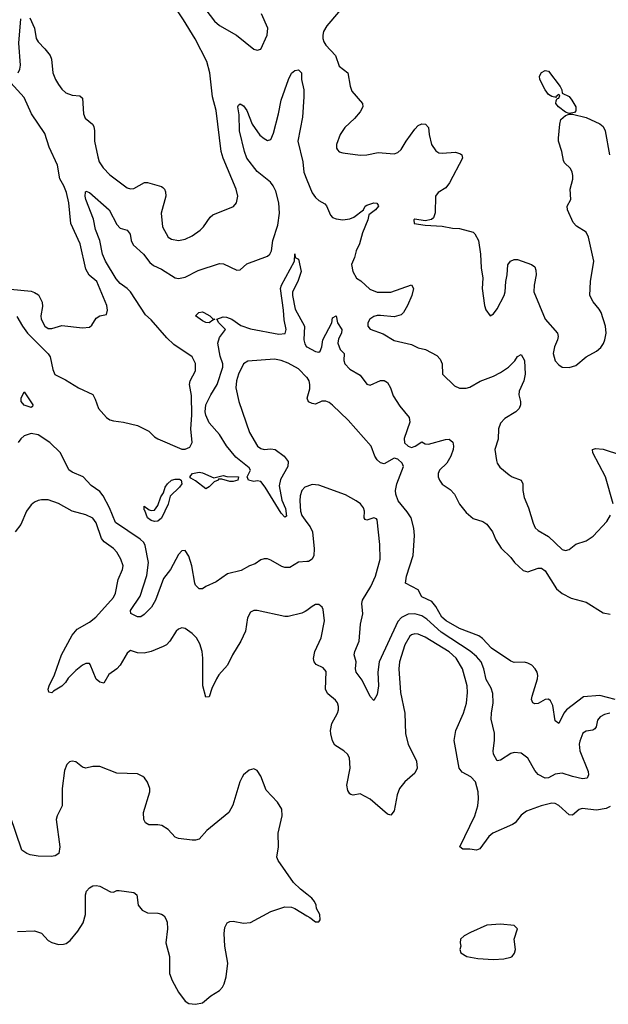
# Model space of a CAD drawing. Header units: inches. Extents: x 1682530 to 1839546, y 640742 to 791647.
# Tile 531 of 656: x 1788323 to 1791759, y 650410 to 656160. Entities that reach past the tile are written whole.
import ezdxf

# ---------------------------------------------------------------- set-up
doc = ezdxf.new("R2010")
doc.units = ezdxf.units.IN
doc.header["$MEASUREMENT"] = 0
doc.layers.add('B7685', color=7, linetype='Continuous')
doc.layers.add('B7695', color=7, linetype='Continuous')

msp = doc.modelspace()

# ---------------------------------------------------------------- linework, layer by layer
at = {"layer": 'B7685', "color": 5}
for points, elevation in [([(1788382.4, 656170), (1788409.1, 656110), (1788418.5, 656050), (1788430.3, 656030), (1788470, 655990.2), (1788500.9, 655950), (1788508.8, 655930), (1788516.1, 655850), (1788531.6, 655810), (1788550, 655780.2), (1788570, 655753.6), (1788592.9, 655732.9), (1788630, 655718.8), (1788674.2, 655714.2), (1788690, 655700.7), (1788695.4, 655610), (1788705.4, 655585.4), (1788748.8, 655550), (1788755.7, 655535.7), (1788760.2, 655510), (1788760.6, 655450), (1788778.3, 655358.3), (1788787.8, 655330), (1788810, 655294), (1788850, 655254), (1788950, 655178), (1788970, 655172), (1788990, 655173.7), (1789051, 655209), (1789070, 655209.1), (1789150, 655185.7), (1789158.9, 655178.9), (1789169.2, 655169.2), (1789175, 655155), (1789177.2, 655130), (1789148.5, 655030), (1789157.1, 654950), (1789190, 654890.6), (1789210, 654878), (1789250, 654870.5), (1789290, 654878), (1789330, 654897.4), (1789376.9, 654930), (1789396.3, 654950), (1789434.5, 655005.5), (1789450, 655019.5), (1789570.9, 655069.1), (1789589.7, 655090.3), (1789597.4, 655130), (1789587.2, 655170), (1789511, 655351), (1789499.6, 655390), (1789469.3, 655630), (1789449.5, 655709.5), (1789432.4, 655850), (1789415, 655915), (1789347.1, 656047.1), (1789279.1, 656159.1), (1789215.3, 656255.3)], 480), ([(1788314, 655850), (1788324.7, 655870), (1788326.9, 655893.1), (1788318.2, 656021.8), (1788330, 656164.7)], 480), ([(1789410, 656217.8), (1789460.9, 656150), (1789490, 656125.3), (1789589.3, 656069.3), (1789690, 655987.7), (1789710, 655980.7), (1789730, 655987.3), (1789766.9, 656070), (1789770.9, 656110), (1789733.9, 656193.9)], 480), ([(1788306.7, 654426.7), (1788339.8, 654370), (1788369.6, 654330), (1788488.7, 654208.7), (1788500.1, 654190), (1788516.3, 654116.3), (1788527.5, 654087.5), (1788590, 654056.9), (1788665.5, 654010), (1788750, 653970.6), (1788764.2, 653944.2), (1788782.6, 653890), (1788830, 653837.3), (1788850, 653823.5), (1788870, 653816.5), (1788930, 653810.2), (1789010, 653790.2), (1789076.7, 653756.7), (1789110, 653723.7), (1789130, 653711.8), (1789270, 653652), (1789290, 653652), (1789315.6, 653664.4), (1789329.6, 653690), (1789322.2, 653770), (1789328.1, 653850), (1789325.8, 653965.8), (1789313.5, 654030), (1789318.2, 654050), (1789348.9, 654110), (1789350, 654152), (1789330, 654191.2), (1789222.1, 654262.1), (1789181.5, 654301.5), (1789090, 654406.8), (1789056.8, 654436.8), (1788969.1, 654570), (1788949.8, 654590), (1788910, 654618.8), (1788885.6, 654645.6), (1788824.3, 654750), (1788806.1, 654790), (1788790.4, 654870.4), (1788766.3, 654933.7), (1788754.2, 654994.2), (1788708.8, 655110), (1788705.4, 655130), (1788708.1, 655151.9), (1788710, 655158), (1788730, 655150.8), (1788845.3, 655050), (1788890, 654963.1), (1788910, 654942), (1788951.1, 654931.1), (1788967.2, 654907.2), (1788974.5, 654870), (1788985, 654845), (1789046.5, 654790), (1789082, 654742), (1789104.7, 654724.7), (1789150, 654702.4), (1789230, 654652.3), (1789250, 654649), (1789290, 654655.3), (1789364.4, 654695.6), (1789490, 654736), (1789513.7, 654733.7), (1789590, 654697.6), (1789610, 654699.3), (1789650, 654734.9), (1789770, 654779), (1789782.6, 654790), (1789794, 654810), (1789801.6, 654870), (1789830, 654959.1), (1789839.9, 655030), (1789835.7, 655090), (1789817.7, 655157.7), (1789803.1, 655190), (1789786.6, 655210), (1789710, 655273.7), (1789649.9, 655350), (1789634.5, 655390), (1789605.6, 655510), (1789604.9, 655604.9), (1789597, 655650), (1789600.1, 655659.9), (1789610, 655667.3), (1789630, 655657.1), (1789648.2, 655630), (1789681.1, 655550), (1789725.8, 655485.8), (1789750, 655464.9), (1789770, 655454.4), (1789790, 655460.5), (1789803.9, 655496.1), (1789834.2, 655610), (1789849, 655690), (1789891.5, 655810), (1789910, 655847.7), (1789930, 655863), (1789950, 655867.3), (1789967.3, 655850), (1789968.4, 655810), (1789981.6, 655750), (1789982.4, 655710), (1789974.9, 655590), (1789946.6, 655450), (1789976, 655330), (1789982.3, 655270), (1790000, 655225.3)], 460), ([(1788270, 654585.3), (1788390, 654573.4), (1788410, 654567.5), (1788432.9, 654552.9), (1788455, 654510), (1788455.5, 654484.5), (1788446.5, 654430), (1788449.3, 654410), (1788469.2, 654370), (1788490, 654355.8), (1788510, 654356.2), (1788570, 654374.2), (1788690, 654360.3), (1788730, 654364.4), (1788744, 654376), (1788770, 654416.3), (1788790, 654430.4), (1788830, 654438), (1788836.3, 654463.7), (1788832.2, 654490), (1788774, 654630), (1788728.5, 654668.5), (1788710, 654703.7), (1788676.2, 654850), (1788622.5, 654970), (1788609.8, 655090.2), (1788596.2, 655150), (1788580.9, 655190), (1788556.8, 655230), (1788544.1, 655310), (1788495.7, 655415.7), (1788470, 655495.4), (1788392.9, 655610), (1788350, 655704.7), (1788271.8, 655790)], 480), ([(1790000, 654070.9), (1789950, 654120.7), (1789890, 654154), (1789850, 654169.4), (1789810, 654178), (1789654.4, 654165.6), (1789630, 654149.3), (1789601.1, 654090), (1789588.8, 654050), (1789584, 654010), (1789602.8, 653930), (1789664, 653750), (1789710.7, 653670), (1789730, 653655.5), (1789750, 653650.4), (1789790, 653653.8), (1789814, 653650), (1789867.6, 653610), (1789890, 653579.5), (1789889.1, 653550), (1789844.9, 653475.1), (1789838.4, 653438.4), (1789854.2, 653354.2), (1789874.3, 653305.7), (1789879.8, 653260.2), (1789870, 653255.3), (1789850, 653279), (1789757, 653430), (1789730, 653462.7), (1789710, 653467.3), (1789690, 653463.5), (1789658, 653470), (1789651.6, 653490), (1789669.6, 653530), (1789662, 653542), (1789585.1, 653605.1), (1789530, 653672), (1789490, 653737.4), (1789430, 653805.1), (1789409.9, 653850.1), (1789406.1, 653870), (1789409.9, 653910), (1789438.8, 653970), (1789476.4, 654030), (1789509.4, 654130), (1789509.4, 654150), (1789493.9, 654193.9), (1789480.4, 654270), (1789490, 654304.7), (1789524.2, 654350), (1789486, 654390), (1789474, 654410), (1789510, 654424), (1789530, 654422.8), (1789561.3, 654410), (1789613.2, 654373.2), (1789670, 654355.1), (1789836.3, 654323.7), (1789872.4, 654327.6), (1789878.8, 654350), (1789866.2, 654406.2), (1789863, 654463), (1789845.6, 654590), (1789850.9, 654610), (1789926.6, 654750), (1789930, 654792), (1789931, 654771), (1789950, 654762), (1789965.7, 654690), (1789947.1, 654630), (1789915.8, 654570), (1789915.5, 654550), (1789931.5, 654470), (1789986, 654370), (1789982.5, 654290), (1789987, 654267), (1789998, 654250), (1790000, 654248.9)], 440), ([(1790000, 652994.9), (1789950, 652991.9), (1789899.4, 652960.6), (1789870, 652960.3), (1789854.3, 652965.7), (1789790, 653004.6), (1789770, 653012), (1789750, 653012.2), (1789730, 653005.6), (1789696.9, 652983.1), (1789663.8, 652970), (1789616.8, 652943.2), (1789535.9, 652924.1), (1789470, 652876.2), (1789410, 652849.4), (1789390, 652835.6), (1789370, 652835.6), (1789350, 652857.6), (1789345.2, 652870), (1789328.8, 652970), (1789310, 653026.6), (1789290, 653059.3), (1789270, 653058), (1789250, 653036.2), (1789203.5, 652950), (1789162.7, 652897.3), (1789116.8, 652770), (1789093.5, 652730), (1789050, 652686.9), (1789030, 652673.3), (1789010, 652673.6), (1788972.5, 652692.5), (1788969.6, 652709.6), (1789026.2, 652793.8), (1789065, 652915), (1789074.9, 652990), (1789055.9, 653090), (1789047.6, 653107.6), (1789026.7, 653126.7), (1788883, 653223), (1788846.9, 653310), (1788810, 653379.3), (1788790, 653405), (1788740.3, 653440.3), (1788693, 653490), (1788630, 653516.8), (1788610.6, 653530.6), (1788560.7, 653630), (1788499.8, 653690), (1788430, 653734.9), (1788390, 653742.9), (1788350, 653729.7), (1788330, 653712.8), (1788314.7, 653690)], 460), ([(1790000, 653434.4), (1789987.7, 653430), (1789970.3, 653409.7), (1789961.3, 653378.7), (1789958.2, 653350), (1789963, 653290), (1789970, 653264.3), (1790000, 653224)], 460), ([(1790000, 652710.7), (1789990, 652703), (1789970, 652693.3), (1789890, 652675.4), (1789870, 652674.3), (1789710, 652709.6), (1789690, 652709.5), (1789670, 652699.3), (1789653.4, 652666.6), (1789641.5, 652590), (1789614.7, 652530), (1789566.2, 652450), (1789535.9, 652390), (1789486, 652334), (1789471.1, 652310), (1789445.6, 652254.4), (1789430, 652205.6), (1789410, 652203.7), (1789392.1, 652270), (1789392.2, 652432.2), (1789387.8, 652470), (1789375.2, 652515.2), (1789355.4, 652550), (1789330, 652575.4), (1789290, 652604.2), (1789270, 652607.6), (1789250, 652600.7), (1789236.3, 652590), (1789200.3, 652530), (1789180.4, 652510), (1789160.3, 652499.7), (1789090, 652471.1), (1789050, 652460.8), (1789010, 652461.6), (1788970, 652475.4), (1788961.6, 652470), (1788950, 652461.3), (1788910, 652389.8), (1788890, 652368.2), (1788843.8, 652336.2), (1788813.8, 652286.2), (1788790, 652291.1), (1788770, 652309.7), (1788734.5, 652394.5), (1788730, 652399.7), (1788710, 652400.8), (1788690, 652391.4), (1788650, 652360.2), (1788605.3, 652314.7), (1788591.2, 652290), (1788570, 652267.8), (1788520.8, 652239.2), (1788510, 652228.2), (1788493.8, 652233.8), (1788489.8, 652249.8), (1788495.5, 652270), (1788525.9, 652334.1), (1788567.5, 652450), (1788630, 652565), (1788659.2, 652600.8), (1788730, 652640.9), (1788767, 652670), (1788870, 652786), (1788881.8, 652810), (1788898.2, 652890), (1788923.1, 652950), (1788926.8, 652970), (1788914, 653010), (1788889.8, 653050), (1788871, 653071), (1788817.1, 653110), (1788801.2, 653130), (1788770, 653221.3), (1788750, 653248.5), (1788710, 653268.9), (1788630, 653288.9), (1788550, 653333.8), (1788490, 653355), (1788450, 653356.9), (1788430, 653352.8), (1788410, 653343), (1788390, 653326), (1788363.1, 653290), (1788330, 653212.3), (1788296, 653170)], 480), ([(1790000, 651052.7), (1789962.2, 651082.2), (1789922.3, 651122.3), (1789832.9, 651250), (1789824.8, 651270), (1789834.2, 651330), (1789831.6, 651410), (1789855.6, 651510), (1789853.5, 651550), (1789827.2, 651590), (1789761, 651661), (1789730, 651742.7), (1789710, 651776), (1789690, 651786), (1789663.4, 651776.6), (1789630.6, 651749.4), (1789622.5, 651737.5), (1789607.3, 651710), (1789567.8, 651572.2), (1789543.8, 651530), (1789415.5, 651424.5), (1789370, 651375.1), (1789350, 651368), (1789330, 651367.8), (1789250, 651379.2), (1789230, 651387.1), (1789190, 651431.3), (1789153.5, 651453.5), (1789130, 651458), (1789077.7, 651457.7), (1789057.6, 651470), (1789048.6, 651490), (1789046.6, 651530), (1789083.5, 651650), (1789082, 651670), (1789070, 651706.6), (1789052.4, 651732.4), (1789041.1, 651741.1), (1789010, 651755.1), (1788890, 651759.3), (1788790, 651798.3), (1788750, 651798.7), (1788709.6, 651789.6), (1788690, 651795.1), (1788650, 651827), (1788630, 651829.6), (1788614.4, 651825.6), (1788598, 651810), (1788584.9, 651775.1), (1788571.8, 651670), (1788570.3, 651570), (1788541.7, 651510), (1788536.9, 651490), (1788557.3, 651330), (1788551.6, 651290), (1788530, 651277.1), (1788506.4, 651273.6), (1788430, 651276), (1788383.9, 651283.9), (1788364.7, 651290), (1788336.4, 651310), (1788267.9, 651510)], 520), ([(1788310, 650834.9), (1788410, 650838.4), (1788450, 650826.4), (1788490, 650783.8), (1788510, 650770.4), (1788550, 650760.3), (1788578.9, 650761.1), (1788594.3, 650765.7), (1788616.9, 650783.1), (1788662.5, 650837.5), (1788693.5, 650886.5), (1788706.3, 650933.7), (1788707.1, 651050), (1788714, 651070), (1788730, 651091.3), (1788750, 651102.2), (1788770, 651104.7), (1788790, 651099.3), (1788852.9, 651067.1), (1788870, 651066), (1788890, 651074.9), (1788904.4, 651075.6), (1788990, 651063), (1789007.3, 651050), (1789015.5, 650990), (1789039, 650959), (1789070, 650943.8), (1789130, 650942), (1789150, 650937), (1789166.3, 650926.3), (1789177, 650910), (1789184.2, 650890), (1789186, 650850), (1789175.8, 650770), (1789197.8, 650690), (1789198.2, 650590), (1789212.8, 650550), (1789250, 650482), (1789290, 650428), (1789310, 650415.6), (1789350, 650410.3), (1789390, 650419.5), (1789439.9, 650460.1), (1789490, 650491.6), (1789507.2, 650510), (1789517.2, 650530), (1789527.6, 650570), (1789537.6, 650650), (1789521.1, 650750), (1789516.8, 650823.2), (1789521.6, 650858.4), (1789534.5, 650885.5), (1789550, 650894.4), (1789570, 650896.4), (1789630, 650883.7), (1789670, 650887.2), (1789790, 650952), (1789870, 650980.3), (1789910, 650977.1), (1789928.8, 650968.8), (1790000, 650926.6)], 520)]:
    msp.add_lwpolyline(points, dxfattribs=dict(at, elevation=elevation))
at = {"layer": 'B7685', "color": 5, "elevation": 440}
for points in [[(1789430, 654389.8), (1789410, 654392.3), (1789390, 654402), (1789349.5, 654430.5), (1789369, 654450), (1789390, 654453.7), (1789398.8, 654450), (1789433, 654430), (1789450, 654413), (1789462, 654410), (1789450, 654406)], [(1788390, 653895.6), (1788349, 653909), (1788331.1, 653930), (1788331.5, 653950), (1788350, 653986), (1788399.6, 653910), (1788398.2, 653901.8)], [(1789110, 653229.3), (1789090, 653235.3), (1789068.7, 653250), (1789054.6, 653294.6), (1789050, 653298), (1789050, 653318), (1789078, 653298), (1789090, 653293.7), (1789110, 653295.3), (1789130, 653323.8), (1789147, 653373), (1789162.9, 653397.1), (1789173.3, 653430), (1789186.4, 653450), (1789209.9, 653470.1), (1789230, 653477.3), (1789255.8, 653475.8), (1789266, 653470), (1789268.7, 653450), (1789255.8, 653430), (1789202.3, 653377.7), (1789190.1, 653330), (1789150, 653249.7), (1789130, 653230.8)], [(1789456, 653484), (1789510, 653498.8), (1789532.8, 653492.8), (1789600.7, 653490), (1789597.1, 653470), (1789570, 653463.2), (1789550, 653463.5), (1789503.6, 653476.4), (1789483.6, 653476.4), (1789482, 653470), (1789458.7, 653461.3), (1789430, 653431.2), (1789410, 653420.9), (1789350, 653466.3), (1789322, 653482), (1789316, 653490), (1789332.3, 653510), (1789370, 653518.2), (1789390, 653514.2)]]:
    msp.add_lwpolyline(points, close=True, dxfattribs=at)
at = {"layer": 'B7695', "color": 5}
for points, elevation in [([(1790240.7, 656270), (1790116.2, 656123.8), (1790096.9, 656090), (1790091.9, 656070), (1790091.8, 656050), (1790098, 656030), (1790110.2, 656010), (1790166.2, 655950), (1790188.7, 655888.7), (1790238, 655850), (1790251.8, 655771.8), (1790262.3, 655742.3), (1790324.6, 655670), (1790325.3, 655650), (1790310, 655621.3), (1790277.3, 655582.7), (1790221.3, 655530), (1790193.7, 655490), (1790173, 655430), (1790173.4, 655410), (1790179.3, 655399.3), (1790188.8, 655388.8), (1790210, 655382.4), (1790310, 655368.2), (1790350, 655370.4), (1790415.6, 655384.4), (1790510, 655375.3), (1790530, 655383.1), (1790550, 655402.4), (1790578.7, 655450), (1790630, 655519.5), (1790650, 655542), (1790670, 655552.1), (1790693, 655550), (1790710, 655530.6), (1790712.8, 655490), (1790728.1, 655430), (1790752.9, 655392.9), (1790770, 655382.3), (1790790, 655379.6), (1790866.8, 655386.8), (1790897.2, 655377.2), (1790904.4, 655370), (1790908.7, 655350), (1790832.3, 655207.7), (1790810, 655178.5), (1790766.4, 655150), (1790750.3, 655130), (1790747.8, 655032.2), (1790738, 655002), (1790726.7, 654993.3), (1790690, 654985.2), (1790630, 654995.1), (1790623.1, 654990), (1790626, 654970), (1790690, 654959.1), (1790790, 654953), (1790850, 654942), (1790890, 654940.7), (1790970, 654918.8), (1790981, 654910), (1791000.7, 654870), (1791013.4, 654790), (1791016.4, 654710), (1791026.4, 654650), (1791023.7, 654590), (1791037.3, 654490), (1791045.2, 654465.2), (1791070, 654431.3), (1791090, 654442.8), (1791110, 654470.7), (1791152.2, 654550), (1791157.7, 654570), (1791160.5, 654630), (1791169.6, 654670), (1791172.5, 654727.5), (1791189, 654750), (1791210, 654759.1), (1791230, 654759.1), (1791310.4, 654730.4), (1791330, 654716), (1791337.1, 654697.1), (1791338.4, 654670), (1791326.3, 654610), (1791325.3, 654570), (1791390, 654410.4), (1791463.2, 654330), (1791467.1, 654310), (1791462.8, 654290), (1791445.3, 654250), (1791437, 654210), (1791450, 654167.3), (1791470, 654144.9), (1791490, 654130.6), (1791530, 654128.2), (1791570, 654140.5), (1791629.8, 654190.2), (1791690, 654223.1), (1791714.8, 654245.2), (1791730.7, 654269.3), (1791739.1, 654290), (1791746, 654330), (1791743.5, 654370), (1791718.5, 654450), (1791706.6, 654470), (1791670, 654511.8), (1791652, 654550), (1791655.6, 654630), (1791674.5, 654750), (1791644, 654890), (1791630, 654919.6), (1791574.3, 654954.3), (1791554.4, 654974.4), (1791520.7, 655050), (1791519.2, 655070), (1791539.8, 655110), (1791537, 655170), (1791552, 655228), (1791553, 655250), (1791549, 655270), (1791538.5, 655290), (1791504.3, 655324.3), (1791497.1, 655337.1), (1791488, 655390), (1791469.3, 655449.3), (1791468.7, 655468.7), (1791475.9, 655550), (1791482.8, 655577.2), (1791510, 655600.4), (1791530, 655607.7), (1791550, 655607.3), (1791630, 655588.5), (1791710, 655552.4), (1791730, 655536.5), (1791741.8, 655510), (1791765.8, 655370)], 480), ([(1790000, 655225.3), (1790030, 655149.2), (1790050, 655121.4), (1790070, 655103.8), (1790104.3, 655084.3), (1790113.2, 655073.2), (1790137.3, 655017.3), (1790150, 655004.9), (1790170, 654997), (1790210.2, 654990.2), (1790250, 654997), (1790272.9, 655007.1), (1790329.4, 655050), (1790339.5, 655070), (1790350, 655077), (1790390.2, 655090.2), (1790407.9, 655087.9), (1790416.4, 655076.4), (1790418, 655070), (1790399.3, 655050), (1790360.8, 655019.2), (1790356.1, 654990), (1790324.1, 654915.9), (1790306.2, 654850), (1790286.8, 654810), (1790278.4, 654770), (1790260.3, 654730), (1790268.2, 654690), (1790288.5, 654650), (1790314.8, 654634.8), (1790366.5, 654586.5), (1790410, 654568.3), (1790490, 654568.4), (1790610, 654610.4), (1790621.6, 654590), (1790612.9, 654550), (1790587.6, 654490), (1790564.2, 654450), (1790550, 654436.5), (1790510, 654424.1), (1790430, 654432.5), (1790410, 654432.8), (1790390, 654426.7), (1790367.5, 654410), (1790355.9, 654390), (1790355, 654370), (1790370, 654352.9), (1790445.4, 654325.4), (1790510, 654287.2), (1790610, 654262), (1790650, 654244), (1790693, 654233), (1790758.4, 654198.4), (1790777.8, 654177.8), (1790790.2, 654150.2), (1790790.7, 654090), (1790860.7, 654020.7), (1790890, 654007.5), (1790930, 654007.5), (1790950, 654013.2), (1791010.9, 654049.1), (1791090, 654078.3), (1791130, 654098.6), (1791176.8, 654130), (1791213.2, 654166.8), (1791230, 654193), (1791250, 654204.9), (1791270.2, 654170), (1791274.3, 654090), (1791266, 654050), (1791238.4, 653990), (1791236.1, 653970), (1791247, 653930), (1791247.2, 653910), (1791238.9, 653890), (1791218.7, 653870), (1791154.4, 653830), (1791130, 653803.7), (1791118.9, 653770), (1791117, 653710), (1791097.4, 653650), (1791105.7, 653585.7), (1791110.4, 653570.4), (1791126.7, 653546.7), (1791181.2, 653501.2), (1791198.8, 653490), (1791250.4, 653470), (1791259.5, 653450), (1791260.3, 653410), (1791268.8, 653370), (1791294, 653310), (1791320.4, 653220.4), (1791333, 653193), (1791350, 653176.5), (1791410, 653142.8), (1791490, 653066), (1791510, 653060.3), (1791530, 653066.7), (1791570, 653096.4), (1791630, 653117.1), (1791670, 653143.1), (1791750.6, 653229.4), (1791772.9, 653267.1)], 460), ([(1790000, 654248.9), (1790050, 654221.3), (1790070, 654217.4), (1790076.4, 654223.6), (1790087.2, 654250), (1790093, 654290), (1790144.7, 654390), (1790150, 654418), (1790170, 654430.8), (1790179.1, 654390), (1790203.1, 654350), (1790202, 654330), (1790184.8, 654295.2), (1790180.3, 654270), (1790194.5, 654234.5), (1790218, 654210), (1790214.4, 654170), (1790220.3, 654150), (1790250, 654118), (1790310, 654083), (1790350, 654030.4), (1790370, 654025.3), (1790430, 654052.7), (1790450, 654053), (1790470, 654040.7), (1790488.2, 654010), (1790503.6, 653963.6), (1790542, 653902), (1790597.3, 653837.3), (1790600.3, 653810), (1790566.6, 653713.4), (1790569.5, 653689.5), (1790590, 653669.1), (1790610, 653660.8), (1790631.4, 653668.6), (1790670, 653693.7), (1790690, 653683.7), (1790710, 653680.9), (1790808.4, 653708.4), (1790830, 653710.4), (1790851.9, 653691.9), (1790856.4, 653670), (1790854.4, 653650), (1790840.4, 653610), (1790817.1, 653570), (1790774, 653530), (1790766, 653510), (1790766.5, 653490), (1790772.9, 653470), (1790790, 653447.4), (1790835.4, 653415.4), (1790862.3, 653390), (1790890.9, 653330.9), (1790930, 653281.3), (1790970, 653246.7), (1791026.8, 653230), (1791050, 653214), (1791082.4, 653170), (1791103, 653123), (1791134.4, 653074.4), (1791190, 653019.3), (1791212.4, 652990), (1791263, 652943), (1791290, 652935.8), (1791350, 652956.5), (1791370, 652956.5), (1791390, 652941.6), (1791456.1, 652836.1), (1791490, 652809.1), (1791542.2, 652782.2), (1791630, 652758.4), (1791730, 652696.5), (1791770, 652689.1)], 440), ([(1791798.4, 652190), (1791710, 652213.6), (1791613.7, 652206.3), (1791515, 652130), (1791499.7, 652110), (1791470, 652049.6), (1791450, 652066), (1791435, 652155), (1791422, 652182), (1791410, 652191.1), (1791390, 652191), (1791350, 652167.6), (1791330, 652164.4), (1791318, 652170), (1791311.8, 652190), (1791314, 652210), (1791346.6, 652310), (1791348.3, 652330), (1791344, 652350), (1791332.2, 652370), (1791312.8, 652390), (1791290, 652403.1), (1791270, 652407.2), (1791210, 652406.2), (1791190, 652413.5), (1791076.8, 652490), (1791025.7, 652545.7), (1791002.6, 652562.6), (1790890, 652605.6), (1790812, 652650), (1790788.3, 652670), (1790752.9, 652732.9), (1790730, 652763.1), (1790670, 652789.7), (1790649.5, 652830), (1790576, 652870), (1790580.5, 652910), (1790619.7, 653030), (1790627.9, 653147.9), (1790623.6, 653190), (1790608, 653250), (1790585.6, 653285.6), (1790531.8, 653350), (1790519.7, 653390), (1790517.7, 653410), (1790524.5, 653450), (1790564.2, 653550), (1790556.6, 653570), (1790530, 653593.4), (1790510, 653598.7), (1790450, 653567), (1790430, 653572.7), (1790410, 653589.2), (1790396, 653610), (1790374, 653670), (1790241.3, 653821.3), (1790150, 653909.2), (1790130, 653925.2), (1790110, 653932.3), (1790087.7, 653932.3), (1790050, 653915.3), (1790030, 653918), (1790010, 653928), (1790002, 653950), (1790016.5, 654003.5), (1790017.2, 654030), (1790012.3, 654050), (1790000.9, 654070), (1790000, 654070.9)], 440), ([(1791788.2, 653331.8), (1791742.4, 653490), (1791668.5, 653630), (1791666.6, 653650), (1791684, 653656), (1791730, 653651.3), (1791830, 653618.7)], 460), ([(1791769.1, 652110.9), (1791737.6, 652102.4), (1791710.9, 652089.1), (1791695.8, 652070), (1791689.1, 652030.9), (1791681.5, 652018.5), (1791669.2, 652010.8), (1791630, 652004.5), (1791610, 651992.6), (1791592.9, 651947.1), (1791589.5, 651930), (1791592.8, 651890), (1791641.2, 651770), (1791644.2, 651750), (1791635.8, 651730), (1791607.8, 651727.8), (1791550, 651739.8), (1791490, 651759.2), (1791450, 651753.2), (1791410, 651732.8), (1791389.9, 651729.9), (1791350, 651752.4), (1791330, 651775.8), (1791290, 651847.6), (1791250, 651876.9), (1791210, 651881.5), (1791190, 651875.3), (1791130, 651835.6), (1791110, 651832), (1791089.8, 651870), (1791087.4, 651890), (1791094.6, 651950), (1791094, 651994), (1791075.3, 652075.3), (1791076.5, 652110), (1791087.8, 652170), (1791085, 652225), (1791075.4, 652255.4), (1791046.5, 652306.5), (1791032.5, 652370), (1791017, 652410), (1790990, 652441), (1790953.2, 652473.2), (1790784.1, 652584.1), (1790699.4, 652659.4), (1790670, 652678.2), (1790630, 652690.4), (1790590, 652689.2), (1790552, 652668), (1790530, 652645), (1790420.7, 652410), (1790414, 652350), (1790417.9, 652270), (1790410, 652219.3), (1790390, 652183.7), (1790370, 652207.6), (1790322.3, 652302.3), (1790287.7, 652350), (1790283.2, 652370), (1790287.4, 652410), (1790276, 652450), (1790279.4, 652470), (1790305, 652530), (1790312.9, 652630), (1790325.5, 652690), (1790321, 652750), (1790324.8, 652770), (1790372.7, 652850), (1790399.8, 652910), (1790427.1, 653010), (1790425.7, 653094.3), (1790410, 653239), (1790405.8, 653245.8), (1790390, 653251.1), (1790350, 653236.9), (1790340.7, 653240.7), (1790334, 653250), (1790335.3, 653290), (1790330.9, 653310), (1790312.3, 653332.3), (1790287, 653350), (1790224.9, 653384.9), (1790070, 653441), (1790030, 653445.1), (1790000, 653434.4)], 460), ([(1790000, 653224), (1790018.8, 653198.7), (1790032.8, 653170), (1790042.5, 653070), (1790039.4, 653030), (1790030.7, 653009.3), (1790010, 652995.5), (1790000, 652994.9)], 460), ([(1791770, 651564.4), (1791747, 651553), (1791690, 651543.5), (1791607.3, 651552.7), (1791590, 651548.2), (1791550, 651515.1), (1791530, 651517.2), (1791470, 651571.2), (1791450, 651582.2), (1791430, 651583.9), (1791366.8, 651570), (1791281.7, 651538.3), (1791250, 651514.5), (1791214.9, 651470), (1791200.7, 651459.3), (1791085.3, 651410), (1791061.2, 651390), (1791010, 651317.4), (1790990, 651311.1), (1790950, 651316.4), (1790910, 651315.6), (1790892, 651330), (1790979.4, 651510), (1790996.8, 651570), (1791001, 651610), (1791000.3, 651650), (1790983.5, 651710), (1790957.7, 651737.7), (1790906.1, 651766.1), (1790889.1, 651789.1), (1790860.3, 651950), (1790869, 652010), (1790914.1, 652110), (1790930.9, 652169.1), (1790938.1, 652230), (1790935.2, 652270), (1790907.9, 652370), (1790871.6, 652431.6), (1790830, 652468.9), (1790690, 652554.8), (1790650, 652571.1), (1790630, 652573.2), (1790610, 652567.4), (1790600.9, 652559.1), (1790571.2, 652510), (1790540.9, 652410), (1790537, 652370), (1790545.6, 652230), (1790570.8, 652110), (1790575.5, 651990), (1790591.4, 651930), (1790638.6, 651830), (1790643.2, 651790), (1790630, 651760.5), (1790571, 651709), (1790540.3, 651670), (1790526.5, 651633.5), (1790510, 651539.3), (1790490, 651515.6), (1790470, 651521.3), (1790370, 651607.2), (1790310, 651639.6), (1790270, 651631.6), (1790256.3, 651636.3), (1790250, 651639.5), (1790239.5, 651659.5), (1790232.9, 651690), (1790253, 651790), (1790248.8, 651848.8), (1790236.3, 651870), (1790215.6, 651890), (1790162.6, 651922.6), (1790150, 651949.3), (1790140.3, 651990), (1790138.2, 652010), (1790144.6, 652050), (1790177.7, 652110), (1790184, 652130), (1790183.5, 652150), (1790178, 652170), (1790166.8, 652186.8), (1790122.8, 652222.8), (1790107.7, 652247.7), (1790112.9, 652352.9), (1790094.1, 652374.1), (1790053.9, 652393.9), (1790042.6, 652410), (1790038, 652430), (1790046.6, 652470), (1790083.9, 652550), (1790101.7, 652650), (1790094.9, 652714.9), (1790089.5, 652730), (1790070, 652745.6), (1790050, 652744), (1790030, 652733.7), (1790000, 652710.7)], 480), ([(1790000, 650926.6), (1790016.7, 650916.7), (1790050, 650891), (1790068.7, 650891.3), (1790076.5, 650903.5), (1790074.8, 650934.8), (1790055.3, 650970), (1790054, 650990), (1790044, 651010), (1790029.2, 651030), (1790000, 651052.7)], 520)]:
    msp.add_lwpolyline(points, dxfattribs=dict(at, elevation=elevation))
for points, elevation in [([(1791530, 655611.8), (1791510, 655619.6), (1791468.2, 655650), (1791453.6, 655670), (1791455.1, 655684.9), (1791461.2, 655698.8), (1791470, 655701), (1791476.5, 655716.5), (1791470, 655722), (1791452, 655710), (1791454, 655706), (1791430, 655711.6), (1791410, 655722.4), (1791389.8, 655750), (1791359.7, 655810), (1791357.6, 655830), (1791369.6, 655850.4), (1791390, 655863), (1791410, 655859.3), (1791477.4, 655770), (1791488.2, 655750), (1791490.5, 655730.5), (1791530, 655710.3), (1791546.5, 655690), (1791570.3, 655650), (1791570, 655628), (1791562.8, 655617.2)], 480), ([(1791130, 650878.5), (1791050, 650871.9), (1790954.4, 650830), (1790917.3, 650810), (1790897.3, 650790), (1790894, 650770), (1790899.1, 650750), (1790893, 650730), (1790899.3, 650710), (1790932.7, 650690), (1790997.7, 650677.7), (1791088.1, 650671.9), (1791150, 650675.4), (1791190, 650685.5), (1791198.9, 650690), (1791211.5, 650708.5), (1791216.9, 650730), (1791209.6, 650790), (1791229.3, 650850), (1791209.6, 650869.6)], 520)]:
    msp.add_lwpolyline(points, close=True, dxfattribs=dict(at, elevation=elevation))

doc.saveas('drawing.dxf')
